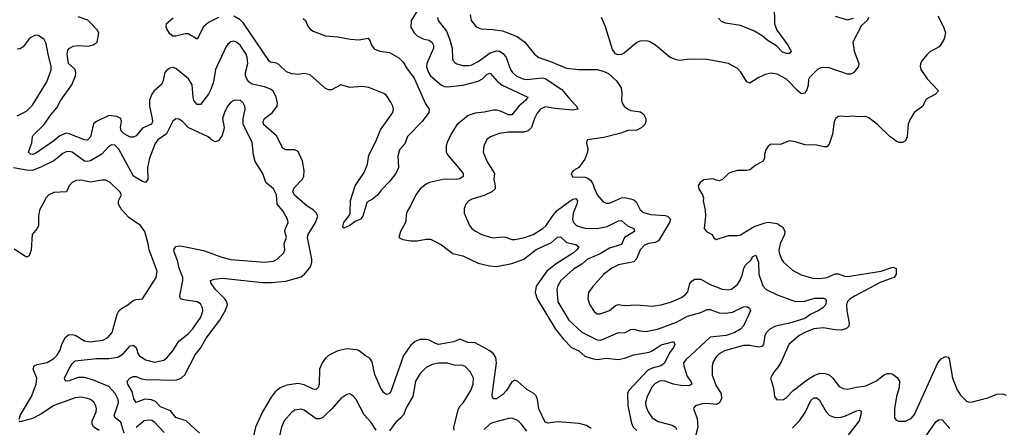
# Model space of a CAD drawing. Header units: inches. Extents: x 1843162 to 1959474, y 907081 to 1016326.
# Tile 571 of 656: x 1944286 to 1950738, y 961809 to 964476. Entities that reach past the tile are written whole.
import ezdxf

# ---------------------------------------------------------------- set-up
doc = ezdxf.new("R2010")
doc.units = ezdxf.units.IN
doc.header["$MEASUREMENT"] = 0
doc.layers.add('B9946', color=7, linetype='Continuous')
doc.layers.add('B9956', color=7, linetype='Continuous')

msp = doc.modelspace()

# ---------------------------------------------------------------- linework, layer by layer
at = {"layer": 'B9946', "color": 5}
for points, elevation in [([(1946888.3, 964530), (1946852.2, 964470), (1946848.2, 964428.2), (1946870.1, 964390.1), (1946890.3, 964370), (1946930, 964351.5), (1946970, 964341.5), (1946990, 964327.9), (1946997.4, 964310), (1946996.8, 964290), (1946953.5, 964190), (1946952.3, 964167.7), (1946964.4, 964130), (1946978.9, 964110), (1947050, 964048.8), (1947070, 964039.5), (1947090, 964037.1), (1947190, 964048.8), (1947290, 964074.1), (1947318.8, 964090), (1947350, 964119.4), (1947370, 964126.4), (1947413.9, 964073.9), (1947448.6, 964048.6), (1947615.8, 963970), (1947602.4, 963950), (1947556.3, 963910), (1947510, 963853.3), (1947490, 963853.5), (1947437.7, 963877.7), (1947410, 963884.3), (1947390, 963885), (1947330, 963871.6), (1947270, 963864.9), (1947223.8, 963850), (1947151.2, 963788.8), (1947113.7, 963730), (1947086.6, 963673.4), (1947080.7, 963650), (1947081.7, 963610), (1947091.7, 963590), (1947177.5, 963490), (1947191.3, 963470), (1947193.1, 963450), (1947170, 963435.8), (1947150.1, 963429.9), (1947070, 963433), (1946970.5, 963410), (1946950, 963400.2), (1946910.2, 963370), (1946881.9, 963330), (1946845.4, 963254.6), (1946828.8, 963230), (1946821.3, 963210), (1946815.2, 963150), (1946781.7, 963090), (1946770.7, 963050), (1946797.8, 963037.7), (1946850, 963029.2), (1946890, 963029.3), (1946950, 963040.6), (1946978.9, 963038.9), (1947050, 963003.1), (1947125.5, 962945.5), (1947190, 962931), (1947290, 962883.3), (1947365.4, 962865.4), (1947410, 962861.5), (1947510, 962880.7), (1947589.8, 962910), (1947670, 962973.3), (1947770, 963018.5), (1947810, 963054), (1947830, 963055.2), (1947870, 963017.7), (1947930, 963004.4), (1947950.3, 962990), (1947936.5, 962970), (1947914.2, 962950), (1947801.7, 962878.3), (1947739.8, 962830), (1947670, 962732), (1947663.3, 962690), (1947676.4, 962650), (1947798.1, 962450), (1947850, 962385.4), (1947902, 962330), (1947950, 962309.3), (1947990, 962274), (1948038.2, 962258.2), (1948070, 962253.1), (1948130, 962261.8), (1948210, 962253.4), (1948250, 962261.3), (1948310, 962282.6), (1948410, 962300.6), (1948430.5, 962309.5), (1948490, 962348.9), (1948573.4, 962370), (1948578.3, 962350), (1948570.2, 962330), (1948544.1, 962295.9), (1948511.4, 962228.6), (1948488.4, 962210), (1948430, 962196.2), (1948400.2, 962179.8), (1948278.3, 962050), (1948269.4, 962030), (1948270.9, 961950), (1948295.1, 961835.1), (1948306.8, 961810), (1948330, 961786.7)], 520), ([(1949230.2, 964570), (1949232.9, 964450), (1949246.8, 964406.8), (1949319.6, 964310), (1949340.4, 964270), (1949330, 964255.1), (1949310, 964254.3), (1949283.6, 964263.6), (1949244.2, 964304.2), (1949190, 964338.3), (1949151.7, 964371.7), (1949100.6, 964400.6), (1949010, 964437.5), (1948910, 964453.8), (1948884.6, 964464.6), (1948866.2, 964486.2)], 540), ([(1945465.5, 961770), (1945377.2, 961850), (1945310, 961873.2), (1945275.3, 961915.3), (1945210, 961941.6), (1945177, 961977), (1945150, 961989), (1945106.5, 961993.5), (1945049.9, 961969.9), (1945034.5, 961994.5), (1945022.8, 962042.8), (1944995.4, 962090), (1944991.5, 962110), (1945007.3, 962130), (1945030, 962140.7), (1945050, 962140.7), (1945085.5, 962125.5), (1945110, 962120.6), (1945310, 962117.7), (1945345.1, 962130), (1945368.3, 962151.7), (1945436.4, 962283.6), (1945470, 962327.3), (1945508.1, 962391.9), (1945597.9, 962510), (1945632.5, 962570), (1945647.4, 962610), (1945643.2, 962630), (1945629.9, 962649.9), (1945569.8, 962710), (1945540.4, 962750), (1945536.2, 962770), (1945560.8, 962779.2), (1945614.7, 962785.3), (1945876.8, 962756.8), (1945935.8, 962755.8), (1946030, 962764.9), (1946130, 962793.9), (1946151.9, 962810), (1946184.5, 962850), (1946195.3, 962870), (1946201.5, 962890), (1946200.6, 962910), (1946172.2, 963050), (1946176.7, 963070), (1946224.3, 963150), (1946239.3, 963190), (1946231.9, 963210), (1946210, 963232.9), (1946170, 963256.5), (1946087.1, 963327.1), (1946075.6, 963350), (1946084.5, 963375.5), (1946137.6, 963430), (1946147.1, 963450), (1946149.7, 963490), (1946140.4, 963550), (1946110, 963614.7), (1946090, 963625.4), (1946030, 963625.6), (1946010, 963635.4), (1945970, 963715.3), (1945884.8, 963790), (1945880.9, 963810), (1945889.9, 963830), (1945943.7, 963870), (1945972.9, 963910), (1945975.8, 963930), (1945967.6, 963970), (1945950, 964007.3), (1945930, 964021.6), (1945890, 964036.6), (1945810, 964054), (1945790, 964067.3), (1945780, 964080), (1945766.6, 964110), (1945766.9, 964130), (1945781.9, 964190), (1945777.1, 964230), (1945769.9, 964250), (1945730, 964309), (1945710, 964328), (1945690, 964335.8), (1945670, 964332.3), (1945650, 964316.4), (1945639, 964301), (1945569.1, 964150.9), (1945556.8, 964070), (1945539.6, 964020.4), (1945523.9, 963990), (1945470, 963921), (1945450, 963921.8), (1945428.1, 963948.1), (1945421.9, 963970), (1945416.3, 964050), (1945391.6, 964090), (1945310, 964157.4), (1945290, 964163.5), (1945270, 964159.7), (1945250, 964146.3), (1945237.8, 964130), (1945223.5, 964070), (1945214.3, 964050), (1945167, 964010), (1945152, 963988), (1945137.2, 963950), (1945137, 963910), (1945155.3, 963830), (1945155.8, 963810), (1945150, 963792), (1945090, 963767.4), (1945050, 963716.7), (1945030, 963707), (1945010, 963707.5), (1944969.9, 963730), (1944951.2, 963750), (1944946.6, 963770), (1944953.6, 963810), (1944948.3, 963830), (1944923.8, 963843.8), (1944870, 963849), (1944789.6, 963810.4), (1944770, 963794), (1944750.9, 963709.1), (1944730, 963687.4), (1944710, 963689.9), (1944610.4, 963730.4), (1944590, 963732.7), (1944550, 963716.1), (1944510, 963683.2), (1944390, 963600.1), (1944370, 963593.4), (1944357, 963597), (1944345, 963610), (1944365.4, 963670), (1944370.4, 963710), (1944376.5, 963723.5), (1944446.9, 963790), (1944490, 963853.8), (1944530, 963899.3), (1944555.7, 963950), (1944627.1, 964050), (1944651.5, 964110), (1944654.1, 964130), (1944649, 964150), (1944606, 964190), (1944597.2, 964250), (1944602.5, 964277.5), (1944612.1, 964290), (1944636.9, 964303.1), (1944670, 964307.4), (1944736.4, 964303.6), (1944768.8, 964311.2), (1944793, 964330), (1944805.6, 964390), (1944794.3, 964410), (1944733.8, 964473.8), (1944670, 964496.1)], 520), ([(1945588.9, 964491.1), (1945523, 964457), (1945489.6, 964430), (1945450, 964349), (1945390, 964384.1), (1945370, 964384), (1945310, 964367.5), (1945290, 964369), (1945270, 964383.4), (1945250, 964417.4), (1945246.4, 964430), (1945248.3, 964451.6), (1945292, 964488)], 480), ([(1946144.8, 964484.8), (1946158.4, 964470), (1946175.5, 964430), (1946191.5, 964411.5), (1946210, 964400.7), (1946291, 964371), (1946370, 964363.8), (1946452, 964348), (1946510, 964344.3), (1946570, 964356), (1946580.7, 964340.7), (1946591, 964310), (1946610, 964286.1), (1946646.7, 964270), (1946710, 964260.6), (1946770, 964226.6), (1946799.4, 964199.4), (1946820.8, 964160.8), (1946870, 964094.7), (1946945.4, 963925.4), (1946970.3, 963890), (1946966.7, 963870), (1946923.2, 963810), (1946828.2, 963711.8), (1946810, 963663.5), (1946775.4, 963624.6), (1946763.5, 963583.5), (1946768.8, 963510), (1946750, 963469.5), (1946710, 963418), (1946656.5, 963363.5), (1946630, 963327), (1946599, 963301), (1946570, 963287.3), (1946562, 963278), (1946534.4, 963190), (1946518.6, 963170), (1946485.4, 963154.6), (1946450, 963128.8), (1946410, 963112.7), (1946403.5, 963123.5), (1946409.9, 963150), (1946443.6, 963190), (1946451.6, 963210), (1946453, 963293), (1946483.7, 963390), (1946544, 963476), (1946564.8, 963530), (1946574.7, 963590), (1946619.8, 963680.2), (1946650, 963755.3), (1946732, 963870), (1946735.6, 963890), (1946731.3, 963910), (1946717.3, 963937.3), (1946690, 963979.6), (1946672.9, 963992.9), (1946573.3, 964033.3), (1946530, 964039.3), (1946450, 964032), (1946390, 964049.7), (1946330, 964016.9), (1946310, 964016.3), (1946290, 964026.3), (1946190, 964116.2), (1946150, 964123.4), (1946110, 964118.4), (1946070, 964121), (1946034.7, 964134.7), (1945983.8, 964183.8), (1945970, 964191.2), (1945930, 964197.3), (1945923.5, 964203.5), (1945752.7, 964452.7), (1945730, 964475.2), (1945690, 964499.5)], 480), ([(1947023.5, 964490), (1947029.3, 964470), (1947082.1, 964402.1), (1947103.5, 964350), (1947119, 964290), (1947122.4, 964222.4), (1947127.4, 964207.4), (1947136.9, 964196.9), (1947150, 964187.9), (1947190, 964175.8), (1947230, 964176.9), (1947250, 964182), (1947290, 964202.2), (1947370, 964259.8), (1947410, 964272.5), (1947430, 964270.6), (1947454.6, 964254.6), (1947473.1, 964230), (1947501.5, 964150), (1947515.5, 964130), (1947539, 964110), (1947582.4, 964090), (1947610, 964084.8), (1947710, 964096.6), (1947730, 964092.1), (1947838.8, 964018.8), (1947890, 963955.2), (1947934.9, 963910), (1947944, 963890), (1947910, 963884.9), (1947794.1, 963894.1), (1947730, 963905.8), (1947698.9, 963890), (1947676.2, 963863.8), (1947658.9, 963830), (1947639.4, 963770), (1947618.2, 963750), (1947590, 963740.7), (1947490, 963740.4), (1947428.9, 963731.1), (1947370.5, 963710), (1947348, 963692), (1947326.7, 963650), (1947324.2, 963610), (1947350, 963546), (1947396.9, 963470), (1947393.4, 963430), (1947402.2, 963390), (1947401.6, 963370), (1947380.9, 963350), (1947330, 963325.2), (1947250, 963302.3), (1947228.2, 963290), (1947210.4, 963270), (1947198.8, 963241.2), (1947199.3, 963210), (1947234, 963130), (1947248.7, 963110), (1947272, 963092), (1947314.9, 963070), (1947370, 963052.1), (1947390.8, 963049.2), (1947450, 963055.6), (1947472.5, 963052.5), (1947510, 963038.3), (1947530, 963037.3), (1947595.1, 963050), (1947650, 963071), (1947714, 963110), (1947736.5, 963130), (1947782.2, 963197.8), (1947811.1, 963228.9), (1947890, 963288.3), (1947910, 963300.9), (1947930, 963306.3), (1947940.2, 963290), (1947937.2, 963270), (1947913.8, 963210), (1947909.4, 963170), (1947915.5, 963150), (1947930, 963132.7), (1947944.1, 963124.1), (1947992.3, 963112.3), (1948070.1, 963110.1), (1948136.3, 963123.7), (1948210, 963160.9), (1948230, 963161.8), (1948267.9, 963127.9), (1948310.3, 963110), (1948314.7, 963090), (1948250.2, 963050), (1948230, 963005.3), (1948150, 962980.4), (1948090, 962944.8), (1948006.5, 962910), (1947970, 962876.1), (1947915.8, 962844.2), (1947854.5, 962790), (1947831.6, 962768.4), (1947809.3, 962730), (1947805.4, 962710), (1947811.6, 962630), (1947883.9, 962510), (1947970, 962431.6), (1948070, 962380.1), (1948090, 962378.6), (1948110, 962384.4), (1948210, 962428.4), (1948250, 962426), (1948290, 962449.4), (1948310, 962451.6), (1948350, 962440.1), (1948390, 962436.6), (1948465.1, 962450), (1948590, 962496.3), (1948663.1, 962536.9), (1948750, 962559.3), (1948790, 962580.2), (1948810, 962580.2), (1948870, 962557.8), (1948910, 962554.6), (1948957.1, 962562.8), (1949030, 962596.3), (1949050, 962599.6), (1949068.7, 962588.7), (1949074.4, 962570), (1949030, 962471.8), (1949010.3, 962450), (1948972.9, 962430), (1948915.5, 962410), (1948810, 962399.3), (1948650.1, 962250), (1948636.3, 962230), (1948638, 962210), (1948660.9, 962140.9), (1948684.7, 962110), (1948690.1, 962089.9), (1948670, 962080.2), (1948618, 962082), (1948570, 962090.3), (1948510, 962113.3), (1948478, 962110), (1948450, 962095.4), (1948430, 962072.8), (1948397.8, 962010), (1948387.8, 961970), (1948389.3, 961950), (1948404.5, 961910), (1948431.5, 961871.5), (1948470, 961845.9), (1948562, 961822), (1948582.6, 961810), (1948590, 961794)], 540), ([(1947238.7, 964510), (1947244.9, 964470), (1947276.3, 964430), (1947310, 964417.6), (1947387.1, 964412.9), (1947450, 964402.6), (1947545.8, 964365.8), (1947597, 964330), (1947659.5, 964250), (1947688.7, 964228.7), (1947763.8, 964203.8), (1947870, 964158.5), (1947949.7, 964150.3), (1948070, 964150.5), (1948110, 964139.3), (1948143.7, 964123.7), (1948196.7, 964076.7), (1948228, 964030), (1948232.7, 963992.7), (1948230.4, 963950), (1948234.4, 963930), (1948247, 963910), (1948270, 963890.4), (1948290, 963882), (1948354.1, 963874.1), (1948375.3, 963855.2), (1948388.2, 963830), (1948388.2, 963810), (1948382, 963790), (1948362, 963770), (1948330, 963752.6), (1948270, 963750.9), (1948226, 963734), (1948113.7, 963706.3), (1948004.7, 963690), (1948000.5, 963670), (1948008.8, 963630), (1948007.2, 963610), (1947990, 963562.7), (1947950.4, 963509.6), (1947916, 963490), (1947898.8, 963470), (1947908.9, 963448.9), (1947990, 963444.8), (1948010, 963438.4), (1948026.3, 963426.3), (1948042.8, 963402.8), (1948050, 963374.8), (1948070, 963330.8), (1948110, 963284.4), (1948130, 963275.8), (1948150, 963276.5), (1948229.9, 963310.2), (1948250, 963311.8), (1948290, 963304.8), (1948310, 963298), (1948325.3, 963285.3), (1948352.2, 963232.2), (1948374.2, 963214.2), (1948421.8, 963201.8), (1948514.9, 963194.9), (1948532, 963190), (1948550.2, 963170), (1948544.7, 963150), (1948472.8, 963030), (1948450, 963018.5), (1948407.6, 963012.4), (1948380.2, 962999.8), (1948352.1, 962970), (1948328.1, 962911.9), (1948310, 962891.7), (1948210, 962871.4), (1948167, 962850), (1948114.9, 962810), (1948041.3, 962730), (1948014, 962690), (1948008.5, 962650), (1948022.4, 962610), (1948050, 962566), (1948070, 962550.4), (1948090, 962550.4), (1948150, 962572), (1948190, 962606), (1948210, 962611.6), (1948250, 962606.5), (1948328.8, 962611.2), (1948430, 962602), (1948490, 962610.2), (1948557, 962630), (1948622.6, 962657.4), (1948650, 962677.4), (1948663.8, 962696.2), (1948677.3, 962750), (1948692, 962768.1), (1948710, 962778), (1948750, 962778), (1948810, 962743.8), (1948890, 962713), (1948930, 962708.3), (1948950, 962713.4), (1948990, 962744), (1949010, 962775.2), (1949023.4, 962810), (1949030.5, 962850), (1949041.8, 962870), (1949077.3, 962902.7), (1949090, 962927), (1949110, 962934.6), (1949126.8, 962890), (1949130.2, 962809.8), (1949155.2, 962735.2), (1949176.5, 962710), (1949250, 962676.1), (1949370, 962632.4), (1949430, 962634.1), (1949493.3, 962653.3), (1949553.5, 962653.5), (1949568.1, 962648.1), (1949571.1, 962631.1), (1949566, 962610), (1949549.1, 962590), (1949519, 962570), (1949470, 962549.4), (1949430, 962520.5), (1949330, 962489.9), (1949239.5, 962470), (1949200.7, 962450), (1949180.6, 962430), (1949169.6, 962410.4), (1949160.2, 962350), (1949150, 962338.5), (1949130, 962334.1), (1949070, 962344.5), (1949030, 962344), (1948905.3, 962310), (1948870.3, 962290), (1948849.2, 962270), (1948828, 962232), (1948822.6, 962210), (1948823.8, 962150), (1948850, 962080.9), (1948882.8, 962030), (1948883.8, 961996.2), (1948872.1, 961967.9), (1948850, 961957), (1948790, 961963.5), (1948757.8, 961962.2), (1948714, 961950), (1948704.4, 961935.6), (1948702.4, 961930), (1948726.1, 961866.1), (1948730.2, 961810), (1948703.9, 961710)], 560), ([(1949850.3, 964489.8), (1949838.4, 964470), (1949802.7, 964437.3), (1949746.3, 964330), (1949754.3, 964270), (1949785.3, 964190), (1949783.2, 964170), (1949750.6, 964129.4), (1949730, 964120.3), (1949710, 964119.9), (1949590, 964162), (1949550, 964164.1), (1949530, 964159.2), (1949514.4, 964150), (1949461.7, 964098.3), (1949455.2, 964084.8), (1949452.1, 964047.9), (1949443, 964017), (1949430, 963994.7), (1949410, 963992), (1949390, 964006), (1949310, 964088.1), (1949250, 964120.3), (1949210, 964125.8), (1949170, 964116.8), (1949124.2, 964095.8), (1949070, 964061.6), (1949050, 964069.6), (1949012.5, 964132.5), (1948990, 964157), (1948930, 964189.6), (1948790, 964216.9), (1948678.3, 964218.3), (1948610, 964209.6), (1948590, 964213.3), (1948548.6, 964228.6), (1948452.7, 964310), (1948410, 964333.6), (1948390, 964338.7), (1948350, 964336.3), (1948330, 964327.6), (1948250, 964259.5), (1948230, 964249.5), (1948207, 964247), (1948190, 964253.2), (1948170, 964282), (1948125.1, 964430), (1948099.2, 964490)], 560), ([(1949630, 964498.7), (1949710, 964476), (1949750, 964486)], 560), ([(1944270, 963846.3), (1944330, 963878.5), (1944370, 963916.5), (1944463.8, 964070), (1944492.7, 964147.3), (1944492.7, 964170), (1944472, 964250), (1944460.5, 964320.5), (1944446, 964346), (1944410, 964372.3), (1944390, 964375.1), (1944359.9, 964360.1), (1944348.7, 964351.3), (1944310, 964299), (1944290, 964285.2), (1944270, 964283.7)], 540), ([(1944970, 961769.6), (1944950, 961841.7), (1944912.2, 961870), (1944905.9, 961885.9), (1944928.2, 961950), (1944932.7, 961970), (1944931.1, 961990), (1944911.1, 962030), (1944870, 962076.1), (1944770, 962116.9), (1944710, 962134.5), (1944670, 962135), (1944610, 962113.5), (1944591.6, 962111.6), (1944581.5, 962121.5), (1944579.7, 962130), (1944610, 962192.6), (1944630, 962224.4), (1944650, 962242.9), (1944790, 962258.5), (1944870, 962257.8), (1944930, 962267.8), (1944965.3, 962290), (1945010, 962342), (1945024.9, 962344.9), (1945030, 962345.7), (1945048.5, 962330), (1945062, 962290), (1945070, 962278.7), (1945110, 962250.2), (1945170, 962235.8), (1945230, 962248.2), (1945250, 962263.1), (1945289.7, 962310), (1945328.6, 962371.4), (1945390, 962420.7), (1945418.9, 962450), (1945473.6, 962530), (1945485.6, 962570), (1945483.9, 962590), (1945470, 962616.3), (1945450, 962629.7), (1945362, 962642), (1945340.9, 962650), (1945337.2, 962657.2), (1945335.4, 962670), (1945355.4, 962770), (1945354.9, 962790), (1945330.5, 962850), (1945320.8, 962900.8), (1945299.7, 962950), (1945296.3, 962970), (1945308.9, 962991.1), (1945330, 962996.2), (1945350, 962994.7), (1945490, 962966.2), (1945610, 962922.6), (1945670, 962907.3), (1945889.7, 962890.3), (1945950, 962896), (1945973, 962910), (1946016.4, 962950), (1946024.2, 962970), (1946019.7, 963010), (1946035.4, 963050), (1946024.4, 963090), (1946027.3, 963110), (1946045.6, 963150), (1946042, 963170), (1946010, 963225.4), (1945973.5, 963270), (1945969.8, 963330), (1945950, 963369.7), (1945899.7, 963410), (1945879.7, 963470), (1945828.8, 963548.8), (1945818.5, 963590), (1945810, 963675.1), (1945751.6, 963790), (1945751.3, 963828.7), (1945763, 963890), (1945760.7, 963910), (1945750, 963933.2), (1945730, 963949.3), (1945690, 963947.3), (1945670, 963935.6), (1945650, 963911.6), (1945630, 963874.5), (1945615.6, 963830), (1945625.7, 963770), (1945622.6, 963750), (1945610, 963714), (1945590, 963685.2), (1945570, 963677.2), (1945550, 963686), (1945521.2, 963710), (1945390, 963771.1), (1945350, 963813), (1945330, 963825.6), (1945310, 963827.3), (1945290, 963811.8), (1945247.3, 963730), (1945192.4, 963690), (1945174.1, 963665.9), (1945137.3, 963570), (1945124.2, 963510), (1945125.5, 963430), (1945110, 963411.1), (1945090, 963417.8), (1945031.5, 963451.5), (1944936.2, 963630), (1944910, 963655.3), (1944890, 963657.6), (1944870, 963647.3), (1944823.7, 963596.3), (1944750, 963552), (1944730, 963547.5), (1944710, 963551), (1944630, 963609.8), (1944610, 963614.3), (1944590, 963611.3), (1944570, 963601.4), (1944510, 963552.9), (1944430, 963512.5), (1944370, 963489.9), (1944330, 963490.8), (1944246.7, 963506.7)], 540), ([(1950000, 963702.8), (1949990, 963709.6), (1949906, 963790), (1949850, 963833.6), (1949830, 963842.9), (1949790, 963840.7), (1949735.2, 963844.8), (1949710, 963839.5), (1949670, 963846), (1949650, 963842.7), (1949634.8, 963830), (1949623, 963810), (1949611.9, 963728.1), (1949590, 963662), (1949575.2, 963644.8), (1949555.9, 963644.1), (1949510, 963655.1), (1949430, 963657.6), (1949370, 963677), (1949330, 963682.7), (1949270, 963659), (1949210, 963662), (1949190, 963648), (1949175.3, 963624.7), (1949166.4, 963593.6), (1949166, 963570), (1949158, 963550), (1949110, 963524), (1949070, 963494), (1949050, 963489), (1948990, 963489.2), (1948950, 963479.3), (1948930, 963469.2), (1948890.4, 963429.6), (1948870, 963422.7), (1948850, 963425.2), (1948830, 963434), (1948770, 963428.7), (1948744.7, 963410), (1948731.3, 963390), (1948736, 963370), (1948761, 963330), (1948766, 963310), (1948764, 963290), (1948778.4, 963230), (1948780.4, 963190), (1948770.7, 963110), (1948786, 963090), (1948824.7, 963070), (1948832, 963050), (1948850, 963038), (1948930, 963063.8), (1948990, 963063), (1949010, 963068.2), (1949097.8, 963122.2), (1949170, 963146.4), (1949190.3, 963150.3), (1949250, 963142), (1949281.5, 963121.5), (1949291.6, 963110), (1949299.1, 963090), (1949296.9, 963070), (1949270, 963009.4), (1949260.8, 962970), (1949263.1, 962950), (1949278.7, 962910), (1949290.4, 962890), (1949350, 962837.6), (1949405.9, 962805.9), (1949484, 962784), (1949530, 962782.5), (1949576.3, 962790), (1949630, 962813), (1949650, 962814), (1949690, 962797.1), (1949710, 962795.1), (1949930, 962830.6), (1950000, 962854.4)], 580), ([(1944282.6, 961862.6), (1944292.4, 961890), (1944362.6, 962010), (1944394.5, 962090), (1944398.6, 962130), (1944374.5, 962190), (1944380.3, 962210), (1944400.5, 962219.5), (1944467.1, 962232.9), (1944510, 962258.2), (1944530, 962278.5), (1944549.9, 962310), (1944562.2, 962350), (1944584.3, 962395.7), (1944606.4, 962413.6), (1944630, 962416.4), (1944650, 962411.9), (1944710, 962373.8), (1944747.9, 962367.9), (1944830, 962379.7), (1944863.8, 962396.2), (1944892, 962430), (1944925.6, 962550), (1944935.1, 962570), (1944952.9, 962587.1), (1944995.1, 962610), (1945030, 962638.9), (1945050, 962645.7), (1945090.9, 962649.1), (1945179.7, 962790), (1945186.3, 962830), (1945135, 962970), (1945128.9, 963010), (1945106.2, 963090), (1945076.8, 963130), (1945002.2, 963182.2), (1944954.2, 963234.2), (1944933.3, 963270), (1944934, 963290), (1944952.7, 963330), (1944942.9, 963350), (1944878.4, 963410), (1944850, 963425.1), (1944826.7, 963426.7), (1944750, 963413.5), (1944690, 963425.7), (1944656.7, 963423.3), (1944630.6, 963410), (1944610.4, 963390), (1944594, 963350), (1944510, 963344.8), (1944476.5, 963330), (1944459.7, 963310), (1944416.9, 963230), (1944410.2, 963190.2), (1944410.2, 963130), (1944400.3, 963110), (1944369, 963070), (1944362, 962970), (1944348.3, 962931.7), (1944330, 962921.7), (1944250, 962973.6)], 560), ([(1950000, 962783.8), (1949924.1, 962755.9), (1949759.6, 962670), (1949727.2, 962650), (1949710, 962630.9), (1949703.8, 962610), (1949705.4, 962570), (1949721.4, 962490), (1949718.6, 962470), (1949704.4, 962455.6), (1949670, 962443.7), (1949630, 962446), (1949550, 962460.6), (1949490, 962453.4), (1949430.4, 962430), (1949393.7, 962410), (1949327, 962350), (1949277.8, 962242.2), (1949255.3, 962204.8), (1949226.8, 962170), (1949206.8, 962130), (1949224.5, 962064.5), (1949231.3, 962010), (1949248.1, 961988.1), (1949290, 961990.8), (1949310, 962004), (1949355.1, 962050), (1949454.2, 962125.8), (1949491.4, 962148.6), (1949530, 962161.9), (1949561.7, 962161.7), (1949591.1, 962151.1), (1949612.4, 962132.4), (1949656.6, 962076.6), (1949683.1, 962063.1), (1949710, 962058), (1949770, 962072.3), (1949830, 962079.3), (1949896.9, 962110), (1949950, 962152), (1949970, 962161.4), (1949990, 962161.7), (1950000, 962157.5)], 580), ([(1948030, 961800.9), (1948000.8, 961820.8), (1947952.7, 961832.7), (1947810, 961844.5), (1947750, 961835.3), (1947730, 961841.2), (1947687.7, 961930), (1947679.6, 961990), (1947670, 962013.5), (1947655.4, 962030), (1947610, 962055.5), (1947550, 962109), (1947530, 962117.2), (1947510, 962105.4), (1947476.8, 962050), (1947450, 962021.4), (1947410, 961994.8), (1947390, 961995.6), (1947381.5, 962010), (1947382, 962022), (1947411.1, 962230), (1947406.3, 962266.4), (1947390.9, 962290), (1947366.9, 962310), (1947270, 962361), (1947223, 962363), (1947170, 962384.5), (1947130, 962368.1), (1947030, 962351.1), (1947010, 962357.2), (1946970, 962379.5), (1946950, 962383.9), (1946910, 962383.4), (1946877, 962370), (1946850, 962346.4), (1946801.7, 962278.3), (1946717.8, 962042.2), (1946710, 962027.3), (1946690, 962022.4), (1946670, 962036.3), (1946650, 962069.6), (1946613.8, 962153.8), (1946596.4, 962236.4), (1946580.7, 962260.7), (1946550, 962278), (1946511.2, 962310), (1946495, 962315), (1946430, 962322.3), (1946370, 962308.4), (1946310, 962279.4), (1946290, 962260.9), (1946267.8, 962230), (1946251.3, 962188.7), (1946249.5, 962090.5), (1946241.8, 962070), (1946230, 962056), (1946210, 962057.3), (1946150, 962087.3), (1946110, 962095.6), (1946035.8, 962084.2), (1945993.1, 962066.9), (1945960, 962040), (1945933.5, 962006.5), (1945876.5, 961910), (1945830.8, 961810), (1945813.1, 961730)], 520), ([(1947133.8, 961790), (1947131.8, 961810), (1947161.1, 961930), (1947171.9, 961948.1), (1947194.8, 961970), (1947243.1, 962050), (1947256.8, 962090), (1947258.8, 962130), (1947241, 962170), (1947205.8, 962205.8), (1947190, 962212.4), (1947135.3, 962215.3), (1947090, 962228.8), (1947030, 962227.6), (1946990, 962219.2), (1946950, 962199.7), (1946910, 962161.3), (1946880.7, 962110), (1946861.7, 962010), (1946820.3, 961939.7), (1946800.1, 961890), (1946784.6, 961870), (1946750, 961842.2), (1946710, 961784.4)], 540), ([(1944807.4, 961787.4), (1944771.8, 961810), (1944760.5, 961830), (1944761.4, 961850), (1944786.6, 961910), (1944789.8, 961930), (1944785.8, 961950), (1944772.3, 961972.3), (1944750, 961989.8), (1944730, 961998), (1944690, 962006.2), (1944650, 962001.3), (1944510, 961951), (1944430, 961895.9), (1944370, 961867.2), (1944290, 961844.8), (1944284, 961850)], 560), ([(1946623.1, 961790), (1946590, 961839.1), (1946542.4, 961890), (1946490, 961991.6), (1946470, 962014.5), (1946450, 962027), (1946430, 962023.6), (1946390, 961996.3), (1946331.4, 961928.6), (1946290.6, 961889.4), (1946270, 961870.8), (1946250, 961863.2), (1946230, 961864.6), (1946150, 961921), (1946130, 961927.4), (1946090, 961919.8), (1946070, 961907.3), (1946019.1, 961850), (1946001.8, 961810), (1945988.3, 961751.7)], 540), ([(1949350, 961804.6), (1949396, 961850), (1949433.8, 961906.2), (1949470, 961983.6), (1949490, 962001.6), (1949510, 962000.7), (1949526.2, 961986.1), (1949570.1, 961910.1), (1949590, 961888.4), (1949610, 961879), (1949633.8, 961873.8), (1949670, 961875.7), (1949696.6, 961883.4), (1949770, 961917.2), (1949790, 961920.3), (1949796.7, 961916.7), (1949800.3, 961910), (1949798.8, 961890), (1949786.7, 961850), (1949678.4, 961710)], 560), ([(1947610, 961783), (1947571.9, 961831.9), (1947550, 961852.4), (1947510, 961867.6), (1947490, 961866.6), (1947390, 961839.8), (1947370, 961830.6), (1947330, 961793.7)], 540), ([(1945233.9, 961774), (1945170, 961842.3), (1945153.2, 961853.2), (1945130, 961856.1), (1945101.1, 961850), (1945050, 961806.9)], 540)]:
    msp.add_lwpolyline(points, dxfattribs=dict(at, elevation=elevation))
at = {"layer": 'B9956', "color": 5}
for points, elevation in [([(1950302.5, 964502.5), (1950339.1, 964430), (1950352.7, 964390), (1950343, 964350), (1950320.7, 964310), (1950310, 964299.3), (1950250, 964267), (1950230, 964247), (1950199.3, 964210), (1950188, 964190), (1950185.5, 964170), (1950190.5, 964150), (1950232.7, 964090), (1950306, 964010), (1950286, 963990), (1950230, 963958.3), (1950221.7, 963950), (1950203.1, 963910), (1950146.4, 963870), (1950118.7, 963821.3), (1950107.8, 963792.2), (1950102, 963710), (1950090, 963683.7), (1950070, 963672), (1950050, 963673.6), (1950030, 963682.4), (1950000, 963702.8)], 580), ([(1950000, 962854.4), (1950010, 962857.7), (1950028.7, 962848.7), (1950029.1, 962810), (1950017, 962790), (1950000, 962783.8)], 580), ([(1950000, 962157.5), (1950010, 962153.4), (1950035, 962135), (1950051.1, 962110), (1950049.4, 962070), (1950031.3, 962010), (1950017.4, 961930), (1950018, 961870), (1950030, 961856.3), (1950047.8, 961847.7), (1950090, 961849.1), (1950130, 961867.6), (1950150, 961892.7), (1950302.9, 962230), (1950324.2, 962255.8), (1950351.8, 962271.8), (1950370, 962268), (1950376.1, 962256.1), (1950398.5, 962130), (1950430, 962054.9), (1950450, 962018.3), (1950490, 961978.9), (1950510, 961973.1), (1950530, 961976), (1950630, 962000.8), (1950690, 962024.4), (1950727.8, 962027.7), (1950750, 962019.5)], 580), ([(1950226.8, 961753.2), (1950290, 961844.9), (1950310, 961860.5), (1950330, 961857.3), (1950380, 961800)], 560)]:
    msp.add_lwpolyline(points, dxfattribs=dict(at, elevation=elevation))

doc.saveas('drawing.dxf')
